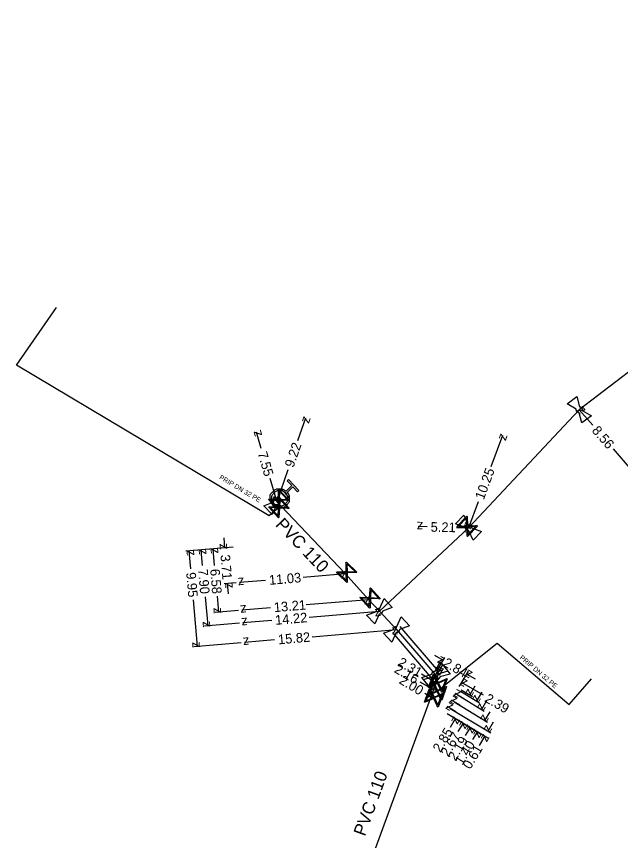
# Model space of a CAD drawing. Extents: x -643842 to -636370, y -1119190 to -1110210.
# Drawn here: x -637146.8 to -637084.1, y -1115729.6 to -1115644 of the extents above; entities that cross this region are included whole.
import ezdxf

# ---------------------------------------------------------------- set-up
doc = ezdxf.new("R2010")
doc.units = 0
for name, color, linetype in [('22', 7, 'Continuous'), ('Default', 7, 'Continuous'), ('Level 10', 7, 'Continuous'), ('Level 16', 7, 'Continuous'), ('Level 20', 7, 'Continuous'), ('Level 21', 7, 'Continuous'), ('Level 23', 7, 'Continuous'), ('Level 28', 7, 'Continuous'), ('Level 30', 7, 'Continuous'), ('Level 33', 7, 'Continuous')]:
    doc.layers.add(name, color=color, linetype=linetype)

msp = doc.modelspace()

# ---------------------------------------------------------------- linework, layer by layer
at = {"layer": 'Default'}
for points in [[(-637088.361, -1115684.546), (-637088.309, -1115684.55), (-637088.26, -1115684.571), (-637088.181, -1115684.606), (-637088.131, -1115684.671), (-637088.082, -1115684.736), (-637088.07, -1115684.819), (-637088.063, -1115684.873), (-637088.074, -1115684.925)], [(-637088.398, -1115685.172), (-637088.451, -1115685.169), (-637088.501, -1115685.148), (-637088.579, -1115685.115), (-637088.628, -1115685.05), (-637088.678, -1115684.985), (-637088.69, -1115684.898), (-637088.698, -1115684.846), (-637088.686, -1115684.794)], [(-637118.695, -1115693.44), (-637118.469, -1115693.72), (-637118.479, -1115694.086), (-637118.49, -1115694.499), (-637118.791, -1115694.786), (-637119.091, -1115695.071), (-637119.504, -1115695.061), (-637119.918, -1115695.05), (-637120.205, -1115694.749), (-637120.489, -1115694.451), (-637120.48, -1115694.037), (-637120.471, -1115693.624), (-637120.171, -1115693.338), (-637119.87, -1115693.051), (-637119.457, -1115693.059), (-637119.09, -1115693.065), (-637118.822, -1115693.307)], [(-637118.891, -1115693.497), (-637119.125, -1115693.252), (-637119.46, -1115693.244), (-637119.796, -1115693.236), (-637120.04, -1115693.47), (-637120.285, -1115693.703), (-637120.293, -1115694.038), (-637120.301, -1115694.374), (-637120.068, -1115694.618), (-637119.836, -1115694.861), (-637119.5, -1115694.87), (-637119.164, -1115694.879), (-637118.919, -1115694.646), (-637118.674, -1115694.413), (-637118.666, -1115694.077), (-637118.658, -1115693.742), (-637118.891, -1115693.497)], [(-637119.786, -1115694.043), (-637119.692, -1115694.043), (-637119.602, -1115694.091), (-637119.512, -1115694.14), (-637119.462, -1115694.23), (-637119.411, -1115694.32), (-637119.411, -1115694.418), (-637119.411, -1115694.516), (-637119.46, -1115694.605), (-637119.51, -1115694.694), (-637119.599, -1115694.744), (-637119.689, -1115694.793), (-637119.786, -1115694.793), (-637119.883, -1115694.793), (-637119.973, -1115694.744), (-637120.062, -1115694.694), (-637120.112, -1115694.605), (-637120.161, -1115694.516), (-637120.161, -1115694.418), (-637120.161, -1115694.32), (-637120.111, -1115694.23), (-637120.06, -1115694.14), (-637119.971, -1115694.091), (-637119.881, -1115694.043), (-637119.786, -1115694.043)], [(-637119.786, -1115694.09), (-637119.869, -1115694.09), (-637119.948, -1115694.132), (-637120.026, -1115694.174), (-637120.07, -1115694.253), (-637120.114, -1115694.332), (-637120.114, -1115694.418), (-637120.114, -1115694.504), (-637120.071, -1115694.582), (-637120.028, -1115694.659), (-637119.95, -1115694.703), (-637119.871, -1115694.746), (-637119.786, -1115694.746), (-637119.701, -1115694.746), (-637119.622, -1115694.703), (-637119.544, -1115694.659), (-637119.501, -1115694.582), (-637119.458, -1115694.504), (-637119.458, -1115694.418), (-637119.458, -1115694.332), (-637119.502, -1115694.253), (-637119.547, -1115694.174), (-637119.625, -1115694.132), (-637119.704, -1115694.09), (-637119.786, -1115694.09)], [(-637120.098, -1115694.434), (-637120.101, -1115694.381), (-637120.085, -1115694.329), (-637120.061, -1115694.249), (-637120.001, -1115694.192), (-637119.942, -1115694.136), (-637119.858, -1115694.114), (-637119.807, -1115694.101), (-637119.754, -1115694.106)], [(-637119.472, -1115694.402), (-637119.47, -1115694.454), (-637119.485, -1115694.506), (-637119.511, -1115694.588), (-637119.57, -1115694.644), (-637119.629, -1115694.701), (-637119.711, -1115694.721), (-637119.764, -1115694.735), (-637119.816, -1115694.729)], [(-637099.846, -1115697.423), (-637099.898, -1115697.429), (-637099.951, -1115697.416), (-637100.033, -1115697.396), (-637100.093, -1115697.34), (-637100.153, -1115697.284), (-637100.178, -1115697.201), (-637100.195, -1115697.151), (-637100.192, -1115697.098)], [(-637099.912, -1115696.8), (-637099.861, -1115696.795), (-637099.808, -1115696.807), (-637099.725, -1115696.828), (-637099.665, -1115696.884), (-637099.606, -1115696.94), (-637099.581, -1115697.021), (-637099.564, -1115697.073), (-637099.567, -1115697.126)], [(-637109.443, -1115705.802), (-637109.445, -1115705.749), (-637109.428, -1115705.697), (-637109.403, -1115705.617), (-637109.343, -1115705.561), (-637109.284, -1115705.505), (-637109.199, -1115705.485), (-637109.148, -1115705.472), (-637109.095, -1115705.478)], [(-637108.816, -1115705.777), (-637108.815, -1115705.829), (-637108.83, -1115705.881), (-637108.857, -1115705.962), (-637108.917, -1115706.018), (-637108.977, -1115706.074), (-637109.059, -1115706.094), (-637109.112, -1115706.106), (-637109.165, -1115706.1)], [(-637107.673, -1115707.702), (-637107.675, -1115707.649), (-637107.658, -1115707.597), (-637107.633, -1115707.517), (-637107.573, -1115707.461), (-637107.514, -1115707.405), (-637107.429, -1115707.385), (-637107.378, -1115707.372), (-637107.325, -1115707.378)], [(-637107.046, -1115707.677), (-637107.045, -1115707.729), (-637107.06, -1115707.781), (-637107.087, -1115707.862), (-637107.147, -1115707.918), (-637107.207, -1115707.974), (-637107.289, -1115707.994), (-637107.342, -1115708.006), (-637107.395, -1115708)], [(-637103.683, -1115712.339), (-637103.683, -1115712.286), (-637103.664, -1115712.235), (-637103.636, -1115712.156), (-637103.574, -1115712.102), (-637103.512, -1115712.049), (-637103.427, -1115712.032), (-637103.375, -1115712.022), (-637103.322, -1115712.03)], [(-637103.481, -1115712.583), (-637103.479, -1115712.53), (-637103.457, -1115712.48), (-637103.424, -1115712.402), (-637103.36, -1115712.352), (-637103.295, -1115712.303), (-637103.209, -1115712.29), (-637103.156, -1115712.282), (-637103.105, -1115712.294)], [(-637103.056, -1115712.34), (-637103.057, -1115712.392), (-637103.074, -1115712.443), (-637103.105, -1115712.524), (-637103.167, -1115712.577), (-637103.229, -1115712.63), (-637103.312, -1115712.646), (-637103.365, -1115712.657), (-637103.417, -1115712.649)], [(-637102.856, -1115712.618), (-637102.859, -1115712.67), (-637102.879, -1115712.719), (-637102.914, -1115712.798), (-637102.979, -1115712.848), (-637103.044, -1115712.898), (-637103.127, -1115712.91), (-637103.181, -1115712.917), (-637103.233, -1115712.906)]]:
    msp.add_open_spline(points, degree=3, dxfattribs=at)
at = {"layer": 'Level 10'}
for points in [[(-637086.987, -1115686.468), (-637088.38, -1115684.86)], [(-637117.587, -1115688.07), (-637116.77, -1115685.71)], [(-637121.397, -1115688.895), (-637121.9, -1115687.17)], [(-637097.535, -1115690.763), (-637096.33, -1115687.5)], [(-637084.864, -1115688.918), (-637082.776, -1115691.328)], [(-637118.637, -1115691.101), (-637119.786, -1115694.418)], [(-637120.498, -1115691.977), (-637119.786, -1115694.418)], [(-637098.889, -1115694.431), (-637099.879, -1115697.112)], [(-637104.156, -1115697.02), (-637105.09, -1115697)], [(-637101.124, -1115697.085), (-637099.879, -1115697.112)], [(-637125.281, -1115698.178), (-637125.193, -1115699.224)], [(-637124.319, -1115699.15), (-637129.224, -1115699.566)], [(-637128.717, -1115701.395), (-637128.875, -1115699.537)], [(-637124.319, -1115699.15), (-637127.968, -1115699.46)], [(-637127.482, -1115701.044), (-637127.619, -1115699.43)], [(-637124.319, -1115699.15), (-637126.728, -1115699.354)], [(-637126.234, -1115701.04), (-637126.379, -1115699.325)], [(-637124.319, -1115699.15), (-637125.541, -1115699.253)], [(-637117.042, -1115702.256), (-637112.669, -1115701.884)], [(-637124.005, -1115702.848), (-637125.227, -1115702.951)], [(-637124.79, -1115703.968), (-637124.879, -1115702.922)], [(-637120.937, -1115702.587), (-637123.656, -1115702.818)], [(-637125.962, -1115704.236), (-637125.822, -1115705.881)], [(-637128.446, -1115704.594), (-637128.033, -1115709.447)], [(-637127.205, -1115704.296), (-637126.95, -1115707.304)], [(-637116.714, -1115705.107), (-637110.247, -1115704.557)], [(-637123.762, -1115705.706), (-637126.171, -1115705.91)], [(-637120.434, -1115705.423), (-637123.413, -1115705.676)], [(-637116.408, -1115706.408), (-637109.13, -1115705.79)], [(-637120.302, -1115706.739), (-637123.301, -1115706.994)], [(-637123.65, -1115707.024), (-637127.299, -1115707.334)], [(-637116.108, -1115708.433), (-637107.36, -1115707.69)], [(-637123.477, -1115709.06), (-637128.382, -1115709.476)], [(-637120.002, -1115708.764), (-637123.128, -1115709.03)], [(-637103.423, -1115710.353), (-637102.517, -1115710.883)], [(-637103.193, -1115712.038), (-637102.34, -1115710.581)], [(-637103.562, -1115711.466), (-637102.656, -1115711.997)], [(-637102.902, -1115712.417), (-637102.479, -1115711.695)], [(-637104.748, -1115712.3), (-637103.247, -1115713.179)], [(-637100.746, -1115713.471), (-637099.893, -1115712.014)], [(-637099.164, -1115712.847), (-637100.07, -1115712.316)], [(-637104.919, -1115713.113), (-637103.522, -1115713.931)], [(-637100.837, -1115713.626), (-637100.414, -1115712.904)], [(-637098.336, -1115714.526), (-637100.591, -1115713.206)], [(-637099.216, -1115713.572), (-637099.756, -1115714.473)], [(-637104.417, -1115714.297), (-637103.793, -1115714.671)], [(-637100.351, -1115714.874), (-637101.257, -1115714.344)], [(-637100.957, -1115714.525), (-637098.237, -1115716.168)], [(-637100.714, -1115714.108), (-637098.739, -1115715.294)], [(-637100.623, -1115713.953), (-637099.456, -1115714.653)], [(-637098.499, -1115714.213), (-637099.039, -1115715.113)], [(-637100.749, -1115715.554), (-637101.655, -1115715.024)], [(-637101.357, -1115715.207), (-637097.914, -1115717.323)], [(-637097.994, -1115715.088), (-637098.537, -1115715.987)], [(-637101.177, -1115716.239), (-637102.078, -1115715.699)], [(-637101.778, -1115715.879), (-637097.553, -1115718.409)], [(-637102.092, -1115716.403), (-637098.649, -1115718.519)], [(-637102.09, -1115716.4), (-637100.923, -1115717.1)], [(-637102.09, -1115716.4), (-637097.865, -1115718.93)], [(-637102.09, -1115716.4), (-637100.115, -1115717.586)], [(-637102.09, -1115716.401), (-637099.37, -1115718.044)], [(-637101.761, -1115717.819), (-637101.223, -1115716.92)], [(-637097.662, -1115716.245), (-637098.212, -1115717.14)], [(-637100.937, -1115718.274), (-637100.415, -1115717.405)], [(-637100.178, -1115718.705), (-637099.67, -1115717.863)], [(-637097.314, -1115717.328), (-637097.854, -1115718.229)], [(-637099.417, -1115719.101), (-637098.947, -1115718.336)], [(-637098.747, -1115719.722), (-637098.166, -1115718.75)]]:
    msp.add_lwpolyline(points, dxfattribs=at)
at = {"layer": 'Level 16'}
for points in [[(-637119.55, -1115693.149), (-637118.515, -1115694.235), (-637118.563, -1115694.281), (-637118.691, -1115694.273), (-637119.531, -1115694.254), (-637119.553, -1115695.225), (-637119.601, -1115695.27), (-637120.636, -1115694.184), (-637120.588, -1115694.139), (-637119.617, -1115694.164), (-637119.598, -1115693.324), (-637119.598, -1115693.195), (-637119.55, -1115693.149)], [(-637119.499, -1115693.967), (-637118.497, -1115695.084), (-637118.546, -1115695.128), (-637118.674, -1115695.117), (-637119.513, -1115695.072), (-637119.565, -1115696.041), (-637119.614, -1115696.085), (-637120.615, -1115694.968), (-637120.566, -1115694.924), (-637119.596, -1115694.979), (-637119.552, -1115694.14), (-637119.548, -1115694.011), (-637119.499, -1115693.967)], [(-637119.509, -1115693.328), (-637119.529, -1115694.166), (-637118.692, -1115694.185), (-637119.509, -1115693.328)], [(-637119.638, -1115695.095), (-637119.619, -1115694.252), (-637120.46, -1115694.233), (-637119.638, -1115695.095)], [(-637119.463, -1115694.147), (-637119.508, -1115694.984), (-637118.673, -1115695.028), (-637119.463, -1115694.147)], [(-637119.646, -1115695.909), (-637119.601, -1115695.067), (-637120.441, -1115695.022), (-637119.646, -1115695.909)], [(-637098.96, -1115696.937), (-637099.986, -1115698.031), (-637100.034, -1115697.985), (-637100.034, -1115697.857), (-637100.062, -1115697.017), (-637101.032, -1115697.049), (-637101.08, -1115697.004), (-637100.053, -1115695.91), (-637100.005, -1115695.955), (-637099.977, -1115696.927), (-637099.137, -1115696.899), (-637099.008, -1115696.892), (-637098.96, -1115696.937)], [(-637100.907, -1115696.957), (-637100.065, -1115696.929), (-637100.092, -1115696.089), (-637100.907, -1115696.957)], [(-637099.136, -1115696.987), (-637099.974, -1115697.015), (-637099.946, -1115697.851), (-637099.136, -1115696.987)], [(-637112.549, -1115700.68), (-637111.47, -1115701.721), (-637111.516, -1115701.769), (-637111.644, -1115701.767), (-637112.484, -1115701.783), (-637112.466, -1115702.753), (-637112.512, -1115702.801), (-637113.591, -1115701.759), (-637113.545, -1115701.711), (-637112.574, -1115701.696), (-637112.59, -1115700.856), (-637112.595, -1115700.727), (-637112.549, -1115700.68)], [(-637112.501, -1115700.856), (-637112.486, -1115701.695), (-637111.649, -1115701.679), (-637112.501, -1115700.856)], [(-637112.556, -1115702.627), (-637112.572, -1115701.784), (-637113.413, -1115701.8), (-637112.556, -1115702.627)], [(-637110.047, -1115703.363), (-637109.039, -1115704.475), (-637109.088, -1115704.519), (-637109.216, -1115704.509), (-637110.055, -1115704.468), (-637110.102, -1115705.438), (-637110.151, -1115705.482), (-637111.158, -1115704.37), (-637111.109, -1115704.326), (-637110.139, -1115704.376), (-637110.099, -1115703.537), (-637110.095, -1115703.408), (-637110.047, -1115703.363)], [(-637110.01, -1115703.543), (-637110.051, -1115704.38), (-637109.215, -1115704.421), (-637110.01, -1115703.543)], [(-637110.184, -1115705.306), (-637110.143, -1115704.464), (-637110.983, -1115704.424), (-637110.184, -1115705.306)], [(-637102.098, -1115712.803), (-637102.613, -1115714.212), (-637102.675, -1115714.189), (-637102.725, -1115714.071), (-637103.08, -1115713.31), (-637103.96, -1115713.72), (-637104.022, -1115713.697), (-637103.507, -1115712.288), (-637103.445, -1115712.311), (-637103.038, -1115713.193), (-637102.276, -1115712.838), (-637102.16, -1115712.781), (-637102.098, -1115712.803)], [(-637103.882, -1115713.586), (-637103.117, -1115713.23), (-637103.473, -1115712.468), (-637103.882, -1115713.586)], [(-637102.148, -1115713.623), (-637102.663, -1115715.032), (-637102.725, -1115715.009), (-637102.775, -1115714.891), (-637103.13, -1115714.13), (-637104.01, -1115714.54), (-637104.072, -1115714.517), (-637103.557, -1115713.108), (-637103.495, -1115713.131), (-637103.088, -1115714.013), (-637102.326, -1115713.658), (-637102.21, -1115713.601), (-637102.148, -1115713.623)], [(-637103.932, -1115714.406), (-637103.167, -1115714.05), (-637103.523, -1115713.288), (-637103.932, -1115714.406)], [(-637102.24, -1115712.919), (-637103, -1115713.273), (-637102.647, -1115714.031), (-637102.24, -1115712.919)], [(-637102.508, -1115714.333), (-637103.023, -1115715.742), (-637103.085, -1115715.719), (-637103.135, -1115715.601), (-637103.49, -1115714.84), (-637104.37, -1115715.25), (-637104.432, -1115715.227), (-637103.917, -1115713.818), (-637103.855, -1115713.841), (-637103.448, -1115714.723), (-637102.686, -1115714.368), (-637102.57, -1115714.311), (-637102.508, -1115714.333)], [(-637104.292, -1115715.116), (-637103.527, -1115714.76), (-637103.883, -1115713.998), (-637104.292, -1115715.116)], [(-637102.65, -1115714.449), (-637103.41, -1115714.803), (-637103.057, -1115715.561), (-637102.65, -1115714.449)], [(-637102.29, -1115713.739), (-637103.05, -1115714.093), (-637102.697, -1115714.851), (-637102.29, -1115713.739)]]:
    msp.add_lwpolyline(points, dxfattribs=at)
at = {"layer": 'Level 21'}
for points in [[(-637033.449, -1115644.003), (-637034.72, -1115645.066), (-637037.433, -1115647.337), (-637039.97, -1115649.46), (-637049.002, -1115656.705), (-637049.937, -1115657.383), (-637056.219, -1115661.919), (-637056.264, -1115661.952), (-637072.516, -1115673.367), (-637078.87, -1115677.61), (-637088.38, -1115684.86), (-637099.879, -1115697.112), (-637109.13, -1115705.79)], [(-637119.786, -1115694.418), (-637119.366, -1115694.856), (-637112.669, -1115701.884), (-637110.247, -1115704.557), (-637109.13, -1115705.79)], [(-637109.13, -1115705.79), (-637107.36, -1115707.69), (-637103.37, -1115712.34), (-637103.079, -1115712.719), (-637103.247, -1115713.179), (-637110.19, -1115732.169), (-637110.57, -1115733.21), (-637110.92, -1115734.14)]]:
    msp.add_lwpolyline(points, dxfattribs=at)
at = {"layer": 'Level 23'}
for points in [[(-637119.366, -1115694.856), (-637119.556, -1115695.026), (-637120.559, -1115695.868), (-637146.799, -1115680.212), (-637142.645, -1115674.222)], [(-637119.786, -1115694.418), (-637119.451, -1115694.088)], [(-637100.02, -1115696.97), (-637099.879, -1115697.112)], [(-637112.669, -1115701.884), (-637112.53, -1115701.74)], [(-637110.247, -1115704.557), (-637110.099, -1115704.423)], [(-637103.11, -1115714.07), (-637096.92, -1115709.095), (-637089.416, -1115715.469), (-637087.115, -1115712.799)], [(-637103.247, -1115713.179), (-637103.06, -1115713.25)], [(-637103.11, -1115714.07), (-637103.522, -1115713.931)], [(-637103.47, -1115714.78), (-637103.793, -1115714.671)]]:
    msp.add_lwpolyline(points, dxfattribs=at)
at = {"layer": 'Level 28'}
for points in [[(-637089.635, -1115684.245), (-637088.641, -1115683.487), (-637088.361, -1115684.546)], [(-637088.686, -1115684.794), (-637089.635, -1115684.245)], [(-637088.074, -1115684.925), (-637087.125, -1115685.475), (-637088.119, -1115686.233), (-637088.398, -1115685.172)], [(-637119.754, -1115694.106), (-637119.312, -1115693.103)], [(-637119.312, -1115693.103), (-637118.45, -1115694.008), (-637119.472, -1115694.402)], [(-637119.816, -1115694.729), (-637120.259, -1115695.733), (-637121.122, -1115694.828), (-637120.098, -1115694.434)], [(-637101.218, -1115696.712), (-637100.363, -1115695.801), (-637099.912, -1115696.8)], [(-637100.192, -1115697.098), (-637101.218, -1115696.712)], [(-637099.567, -1115697.126), (-637098.54, -1115697.512), (-637099.395, -1115698.423), (-637099.846, -1115697.423)], [(-637109.095, -1115705.478), (-637108.642, -1115704.48)], [(-637108.642, -1115704.48), (-637107.79, -1115705.395), (-637108.816, -1115705.777)], [(-637109.165, -1115706.1), (-637109.619, -1115707.099), (-637110.471, -1115706.184), (-637109.443, -1115705.802)], [(-637107.325, -1115707.378), (-637106.872, -1115706.38)], [(-637106.872, -1115706.38), (-637106.02, -1115707.295), (-637107.046, -1115707.677)], [(-637107.395, -1115708), (-637107.849, -1115708.999), (-637108.701, -1115708.084), (-637107.673, -1115707.702)], [(-637103.322, -1115712.03), (-637102.829, -1115711.051)], [(-637102.829, -1115711.051), (-637102.015, -1115712), (-637103.056, -1115712.34)], [(-637103.105, -1115712.294), (-637102.558, -1115711.343)], [(-637102.558, -1115711.343), (-637101.797, -1115712.335), (-637102.856, -1115712.618)], [(-637103.417, -1115712.649), (-637103.912, -1115713.628), (-637104.726, -1115712.679), (-637103.683, -1115712.339)], [(-637103.233, -1115712.906), (-637103.78, -1115713.857), (-637104.541, -1115712.866), (-637103.481, -1115712.583)]]:
    msp.add_lwpolyline(points, dxfattribs=at)
at = {"layer": 'Level 30'}
for points in [[(-637102.99, -1115712.014), (-637106.98, -1115707.364)], [(-637103.749, -1115712.665), (-637107.739, -1115708.015)]]:
    msp.add_lwpolyline(points, dxfattribs=at)
at = {"layer": 'Level 33'}
msp.add_lwpolyline([(-637118.822, -1115693.307), (-637118.228, -1115692.741), (-637118.704, -1115692.242), (-637118.571, -1115692.115), (-637117.493, -1115693.246), (-637117.626, -1115693.373), (-637118.102, -1115692.874), (-637118.695, -1115693.44)], dxfattribs=at)

# ---------------------------------------------------------------- texts
at = {"layer": '22'}
for rotation, p in [(329.17674, (-637125.802, -1115692.013)), (319.65499, (-637094.614, -1115710.688))]:
    msp.add_text('PRIP DN 32 PE', height=0.5, rotation=rotation, dxfattribs=at).set_placement(p)
at = {"layer": 'Level 10'}
for s, rotation, p in [('z', 130.9063, (-637087.675, -1115684.91)), ('z', 70.89654, (-637116.461, -1115686.346)), ('z', 106.26018, (-637121.28, -1115687.51)), ('8.56', 310.90627, (-637087.135, -1115687.06)), ('z', 69.73452, (-637096.034, -1115688.142)), ('9.22', 70.89654, (-637118.05, -1115690.934)), ('7.55', 286.2602, (-637121.779, -1115689.371)), ('10.25', 69.73452, (-637098.299, -1115694.276)), ('z', 286.26022, (-637120.406, -1115694.078)), ('z', 250.89657, (-637120.095, -1115693.782)), ('z', 178.76873, (-637104.579, -1115696.511)), ('5.21', 358.76875, (-637103.817, -1115697.527)), ('z', 249.73456, (-637100.175, -1115696.47)), ('z', 358.76871, (-637100.39, -1115697.601)), ('z', 274.85337, (-637125.733, -1115698.768)), ('z', 94.85643, (-637128.335, -1115699.993)), ('z', 94.85637, (-637127.078, -1115699.886)), ('z', 94.8562, (-637125.839, -1115699.781)), ('3.71', 274.85341, (-637125.633, -1115699.946)), ('7.90', 274.85639, (-637127.95, -1115701.435)), ('6.58', 274.85622, (-637126.702, -1115701.431)), ('z', 4.85903, (-637113.125, -1115702.425)), ('9.95', 274.85645, (-637129.186, -1115701.786)), ('z', 184.85901, (-637123.2, -1115702.277)), ('11.03', 4.85903, (-637120.545, -1115703.055)), ('z', 94.85339, (-637124.338, -1115703.378)), ('13.21', 4.85799, (-637120.043, -1115705.891)), ('z', 4.85799, (-637110.703, -1115705.098)), ('z', 274.85618, (-637126.363, -1115705.425)), ('z', 184.85797, (-637122.957, -1115705.135)), ('14.22', 4.85633, (-637119.911, -1115707.208)), ('z', 4.85633, (-637109.586, -1115706.331)), ('z', 184.85631, (-637122.845, -1115706.453)), ('z', 274.85635, (-637127.49, -1115706.848)), ('z', 4.85748, (-637107.816, -1115708.231)), ('z', 184.85746, (-637122.672, -1115708.489)), ('15.82', 4.85748, (-637119.611, -1115709.233)), ('z', 274.85647, (-637128.574, -1115708.991)), ('2.31', 329.65413, (-637107.316, -1115711.376)), ('z', 329.64613, (-637103.201, -1115711.062)), ('2.84', 329.64611, (-637102.599, -1115711.415)), ('2.16', 329.65396, (-637107.667, -1115712.084)), ('z', 329.6522, (-637103.34, -1115712.176)), ('z', 149.64609, (-637099.386, -1115712.138)), ('2.00', 329.06083, (-637107.173, -1115713.228)), ('z', 329.65415, (-637103.931, -1115713.358)), ('z', 149.65222, (-637099.907, -1115713.027)), ('z', 329.65398, (-637104.206, -1115714.11)), ('z', 329.06079, (-637104.479, -1115714.843)), ('z', 149.65411, (-637100.573, -1115714.165)), ('z', 239.05692, (-637099.927, -1115713.787)), ('z', 239.02157, (-637099.211, -1115714.427)), ('2.39', 329.65224, (-637098.286, -1115715.135)), ('z', 149.06081, (-637101.392, -1115715.527)), ('z', 149.65394, (-637100.971, -1115714.845)), ('z', 238.87036, (-637098.706, -1115715.3)), ('z', 59.05688, (-637101.051, -1115717.606)), ('z', 238.42724, (-637098.376, -1115716.452)), ('2.85', 59.05688, (-637102.803, -1115720.529)), ('z', 59.02153, (-637100.244, -1115718.091)), ('z', 58.87032, (-637099.5, -1115718.549)), ('z', 239.08476, (-637098.026, -1115717.543)), ('2.67', 59.02153, (-637101.979, -1115720.982)), ('z', 58.42726, (-637098.783, -1115719.024)), ('z', 59.08478, (-637097.993, -1115719.436)), ('2.19', 58.87032, (-637101.228, -1115721.41)), ('1.40', 58.42726, (-637100.517, -1115721.845)), ('0.61', 59.08478, (-637099.697, -1115722.281))]:
    msp.add_text(s, height=1, rotation=rotation, dxfattribs=at).set_placement(p)
at = {"layer": 'Level 20'}
for rotation, p in [(313.62908, (-637119.998, -1115696.86)), (69.91884, (-637110.639, -1115729.233))]:
    msp.add_text('PVC 110', height=1.3, rotation=rotation, dxfattribs=at).set_placement(p)

doc.saveas('drawing.dxf')
